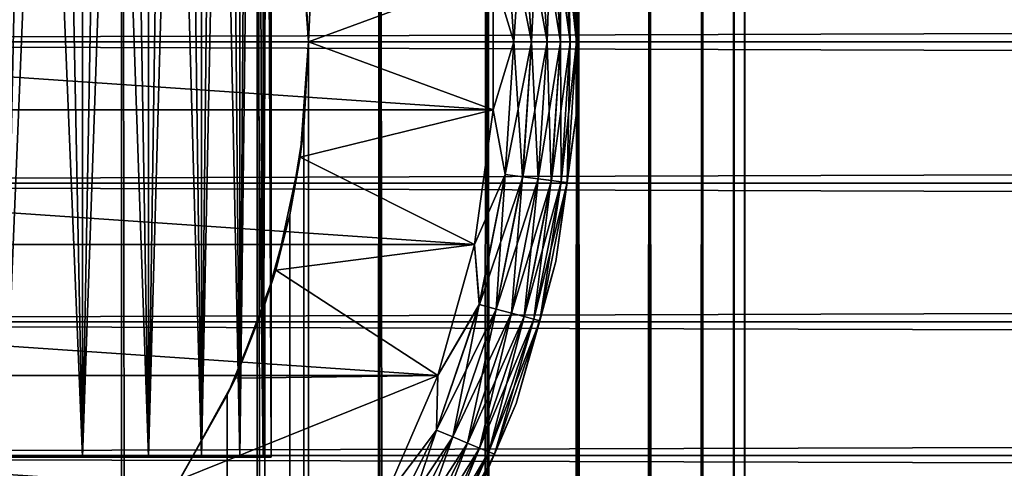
# Model space of a CAD drawing. Extents: x -265 to 265, y 0 to 1307.
# Tile 272 of 356: x -244 to -232, y 1275 to 1280. Entities that reach past the tile are written whole.
import ezdxf

# ---------------------------------------------------------------- set-up
doc = ezdxf.new("R2010")
doc.units = 0
doc.header["$LTSCALE"] = 81.481481
for name, color, linetype in [('100', 7, 'CONTINUOUS'), ('104', 7, 'CONTINUOUS'), ('112', 7, 'CONTINUOUS'), ('113', 7, 'CONTINUOUS'), ('3', 7, 'CONTINUOUS'), ('4', 7, 'CONTINUOUS'), ('83', 7, 'CONTINUOUS'), ('84', 7, 'CONTINUOUS'), ('90', 7, 'CONTINUOUS'), ('93', 7, 'CONTINUOUS'), ('94', 7, 'CONTINUOUS'), ('96', 7, 'CONTINUOUS')]:
    doc.layers.add(name, color=color, linetype=linetype)

msp = doc.modelspace()

# ---------------------------------------------------------------- linework, layer by layer
at = {"layer": '100', "color": 7, "linetype": 'CONTINUOUS'}
for points in [[(-237.218, 1280, -74.624), (-237.485, 1281.648, -74.782), (-237.328, 1281.668, -74.624), (-237.218, 1280, -74.624)], [(-237.099, 1280, -74.434), (-237.328, 1281.668, -74.624), (-237.209, 1281.684, -74.434), (-237.099, 1280, -74.434)], [(-237.218, 1280, -74.624), (-237.328, 1281.668, -74.624), (-237.099, 1280, -74.434), (-237.218, 1280, -74.624)], [(-237.025, 1280, -74.223), (-237.209, 1281.684, -74.434), (-237.136, 1281.694, -74.223), (-237.025, 1280, -74.223)], [(-237.099, 1280, -74.434), (-237.209, 1281.684, -74.434), (-237.025, 1280, -74.223), (-237.099, 1280, -74.434)], [(-237.03, 1280.887, -74), (-237.025, 1280, -74.223), (-237.136, 1281.694, -74.223), (-237.03, 1280.887, -74)], [(-237.779, 1280, -74.975), (-238.028, 1280.819, -75), (-237.883, 1281.595, -74.975), (-237.779, 1280, -74.975)], [(-237.567, 1280, -74.901), (-237.883, 1281.595, -74.975), (-237.673, 1281.623, -74.901), (-237.567, 1280, -74.901)], [(-237.779, 1280, -74.975), (-237.883, 1281.595, -74.975), (-237.567, 1280, -74.901), (-237.779, 1280, -74.975)], [(-237.377, 1280, -74.782), (-237.673, 1281.623, -74.901), (-237.485, 1281.648, -74.782), (-237.377, 1280, -74.782)], [(-237.567, 1280, -74.901), (-237.673, 1281.623, -74.901), (-237.377, 1280, -74.782), (-237.567, 1280, -74.901)], [(-237.377, 1280, -74.782), (-237.485, 1281.648, -74.782), (-237.218, 1280, -74.624), (-237.377, 1280, -74.782)], [(-237.03, 1280.887, -74), (-237.03, 1279.113, -74), (-237.025, 1280, -74.223), (-237.03, 1280.887, -74)], [(-238.028, 1279.181, -75), (-238.028, 1280.819, -75), (-237.779, 1280, -74.975), (-238.028, 1279.181, -75)], [(-237.883, 1278.405, -74.975), (-238.028, 1279.181, -75), (-237.779, 1280, -74.975), (-237.883, 1278.405, -74.975)], [(-237.883, 1278.405, -74.975), (-237.779, 1280, -74.975), (-237.673, 1278.377, -74.901), (-237.883, 1278.405, -74.975)], [(-237.673, 1278.377, -74.901), (-237.779, 1280, -74.975), (-237.567, 1280, -74.901), (-237.673, 1278.377, -74.901)], [(-237.673, 1278.377, -74.901), (-237.567, 1280, -74.901), (-237.485, 1278.352, -74.782), (-237.673, 1278.377, -74.901)], [(-237.485, 1278.352, -74.782), (-237.567, 1280, -74.901), (-237.377, 1280, -74.782), (-237.485, 1278.352, -74.782)], [(-237.485, 1278.352, -74.782), (-237.377, 1280, -74.782), (-237.328, 1278.332, -74.624), (-237.485, 1278.352, -74.782)], [(-237.328, 1278.332, -74.624), (-237.377, 1280, -74.782), (-237.218, 1280, -74.624), (-237.328, 1278.332, -74.624)], [(-237.328, 1278.332, -74.624), (-237.218, 1280, -74.624), (-237.209, 1278.316, -74.434), (-237.328, 1278.332, -74.624)], [(-237.209, 1278.316, -74.434), (-237.218, 1280, -74.624), (-237.099, 1280, -74.434), (-237.209, 1278.316, -74.434)], [(-237.209, 1278.316, -74.434), (-237.099, 1280, -74.434), (-237.136, 1278.306, -74.223), (-237.209, 1278.316, -74.434)], [(-237.03, 1279.113, -74), (-237.136, 1278.306, -74.223), (-237.025, 1280, -74.223), (-237.03, 1279.113, -74)], [(-237.136, 1278.306, -74.223), (-237.099, 1280, -74.434), (-237.025, 1280, -74.223), (-237.136, 1278.306, -74.223)], [(-238.251, 1277.559, -75), (-238.028, 1279.181, -75), (-237.883, 1278.405, -74.975), (-238.251, 1277.559, -75)], [(-237.03, 1279.113, -74), (-237.272, 1277.355, -74), (-237.136, 1278.306, -74.223), (-237.03, 1279.113, -74)], [(-238.195, 1276.837, -74.975), (-238.251, 1277.559, -75), (-237.883, 1278.405, -74.975), (-238.195, 1276.837, -74.975)], [(-238.195, 1276.837, -74.975), (-237.883, 1278.405, -74.975), (-237.991, 1276.782, -74.901), (-238.195, 1276.837, -74.975)], [(-237.991, 1276.782, -74.901), (-237.883, 1278.405, -74.975), (-237.673, 1278.377, -74.901), (-237.991, 1276.782, -74.901)], [(-237.991, 1276.782, -74.901), (-237.673, 1278.377, -74.901), (-237.807, 1276.733, -74.782), (-237.991, 1276.782, -74.901)], [(-237.807, 1276.733, -74.782), (-237.673, 1278.377, -74.901), (-237.485, 1278.352, -74.782), (-237.807, 1276.733, -74.782)], [(-237.807, 1276.733, -74.782), (-237.485, 1278.352, -74.782), (-237.654, 1276.692, -74.624), (-237.807, 1276.733, -74.782)], [(-237.654, 1276.692, -74.624), (-237.485, 1278.352, -74.782), (-237.328, 1278.332, -74.624), (-237.654, 1276.692, -74.624)], [(-237.654, 1276.692, -74.624), (-237.328, 1278.332, -74.624), (-237.539, 1276.661, -74.434), (-237.654, 1276.692, -74.624)], [(-237.539, 1276.661, -74.434), (-237.328, 1278.332, -74.624), (-237.209, 1278.316, -74.434), (-237.539, 1276.661, -74.434)], [(-237.539, 1276.661, -74.434), (-237.209, 1278.316, -74.434), (-237.467, 1276.642, -74.223), (-237.539, 1276.661, -74.434)], [(-237.467, 1276.642, -74.223), (-237.209, 1278.316, -74.434), (-237.136, 1278.306, -74.223), (-237.467, 1276.642, -74.223)], [(-237.272, 1277.355, -74), (-237.467, 1276.642, -74.223), (-237.136, 1278.306, -74.223), (-237.272, 1277.355, -74)], [(-238.693, 1275.981, -75), (-238.251, 1277.559, -75), (-238.195, 1276.837, -74.975), (-238.693, 1275.981, -75)], [(-237.272, 1277.355, -74), (-237.751, 1275.647, -74), (-237.467, 1276.642, -74.223), (-237.272, 1277.355, -74)], [(-238.709, 1275.323, -74.975), (-238.693, 1275.981, -75), (-238.195, 1276.837, -74.975), (-238.709, 1275.323, -74.975)], [(-238.709, 1275.323, -74.975), (-238.195, 1276.837, -74.975), (-238.513, 1275.242, -74.901), (-238.709, 1275.323, -74.975)], [(-238.513, 1275.242, -74.901), (-238.195, 1276.837, -74.975), (-237.991, 1276.782, -74.901), (-238.513, 1275.242, -74.901)], [(-238.513, 1275.242, -74.901), (-237.991, 1276.782, -74.901), (-238.338, 1275.169, -74.782), (-238.513, 1275.242, -74.901)], [(-238.338, 1275.169, -74.782), (-237.991, 1276.782, -74.901), (-237.807, 1276.733, -74.782), (-238.338, 1275.169, -74.782)], [(-238.338, 1275.169, -74.782), (-237.807, 1276.733, -74.782), (-238.191, 1275.109, -74.624), (-238.338, 1275.169, -74.782)], [(-238.191, 1275.109, -74.624), (-237.807, 1276.733, -74.782), (-237.654, 1276.692, -74.624), (-238.191, 1275.109, -74.624)], [(-238.191, 1275.109, -74.624), (-237.654, 1276.692, -74.624), (-238.081, 1275.063, -74.434), (-238.191, 1275.109, -74.624)], [(-238.081, 1275.063, -74.434), (-237.654, 1276.692, -74.624), (-237.539, 1276.661, -74.434), (-238.081, 1275.063, -74.434)], [(-238.081, 1275.063, -74.434), (-237.539, 1276.661, -74.434), (-238.013, 1275.035, -74.223), (-238.081, 1275.063, -74.434)], [(-238.013, 1275.035, -74.223), (-237.539, 1276.661, -74.434), (-237.467, 1276.642, -74.223), (-238.013, 1275.035, -74.223)], [(-237.751, 1275.647, -74), (-238.013, 1275.035, -74.223), (-237.467, 1276.642, -74.223), (-237.751, 1275.647, -74)], [(-239.345, 1274.479, -75), (-238.693, 1275.981, -75), (-238.709, 1275.323, -74.975), (-239.345, 1274.479, -75)], [(-237.751, 1275.647, -74), (-238.457, 1274.019, -74), (-238.013, 1275.035, -74.223), (-237.751, 1275.647, -74)], [(-239.416, 1273.889, -74.975), (-239.345, 1274.479, -75), (-238.709, 1275.323, -74.975), (-239.416, 1273.889, -74.975)], [(-239.416, 1273.889, -74.975), (-238.709, 1275.323, -74.975), (-239.233, 1273.783, -74.901), (-239.416, 1273.889, -74.975)], [(-239.233, 1273.783, -74.901), (-238.709, 1275.323, -74.975), (-238.513, 1275.242, -74.901), (-239.233, 1273.783, -74.901)], [(-239.233, 1273.783, -74.901), (-238.513, 1275.242, -74.901), (-239.068, 1273.689, -74.782), (-239.233, 1273.783, -74.901)], [(-239.068, 1273.689, -74.782), (-238.513, 1275.242, -74.901), (-238.338, 1275.169, -74.782), (-239.068, 1273.689, -74.782)], [(-239.068, 1273.689, -74.782), (-238.338, 1275.169, -74.782), (-238.931, 1273.609, -74.624), (-239.068, 1273.689, -74.782)], [(-238.931, 1273.609, -74.624), (-238.338, 1275.169, -74.782), (-238.191, 1275.109, -74.624), (-238.931, 1273.609, -74.624)], [(-238.931, 1273.609, -74.624), (-238.191, 1275.109, -74.624), (-238.828, 1273.55, -74.434), (-238.931, 1273.609, -74.624)], [(-238.828, 1273.55, -74.434), (-238.191, 1275.109, -74.624), (-238.081, 1275.063, -74.434), (-238.828, 1273.55, -74.434)], [(-238.828, 1273.55, -74.434), (-238.081, 1275.063, -74.434), (-238.763, 1273.513, -74.223), (-238.828, 1273.55, -74.434)], [(-238.763, 1273.513, -74.223), (-238.081, 1275.063, -74.434), (-238.013, 1275.035, -74.223), (-238.763, 1273.513, -74.223)], [(-238.457, 1274.019, -74), (-238.763, 1273.513, -74.223), (-238.013, 1275.035, -74.223), (-238.457, 1274.019, -74)]]:
    msp.add_3dface(points, dxfattribs=at)
at = {"layer": '104', "color": 7, "linetype": 'CONTINUOUS'}
for points in [[(-237.484, 1281.648, -25.218), (-237.376, 1280, -25.218), (-237.327, 1281.668, -25.377), (-237.484, 1281.648, -25.218)], [(-237.327, 1281.668, -25.377), (-237.376, 1280, -25.218), (-237.218, 1280, -25.377), (-237.327, 1281.668, -25.377)], [(-237.327, 1281.668, -25.377), (-237.218, 1280, -25.377), (-237.209, 1281.684, -25.567), (-237.327, 1281.668, -25.377)], [(-237.209, 1281.684, -25.567), (-237.218, 1280, -25.377), (-237.099, 1280, -25.567), (-237.209, 1281.684, -25.567)], [(-237.209, 1281.684, -25.567), (-237.099, 1280, -25.567), (-237.136, 1281.694, -25.779), (-237.209, 1281.684, -25.567)], [(-237.03, 1280.887, -26), (-237.136, 1281.694, -25.779), (-237.025, 1280, -25.779), (-237.03, 1280.887, -26)], [(-237.136, 1281.694, -25.779), (-237.099, 1280, -25.567), (-237.025, 1280, -25.779), (-237.136, 1281.694, -25.779)], [(-237.882, 1281.595, -25.025), (-238.028, 1280.819, -25), (-237.777, 1280, -25.025), (-237.882, 1281.595, -25.025)], [(-237.882, 1281.595, -25.025), (-237.777, 1280, -25.025), (-237.672, 1281.623, -25.099), (-237.882, 1281.595, -25.025)], [(-237.672, 1281.623, -25.099), (-237.777, 1280, -25.025), (-237.566, 1280, -25.099), (-237.672, 1281.623, -25.099)], [(-237.672, 1281.623, -25.099), (-237.566, 1280, -25.099), (-237.484, 1281.648, -25.218), (-237.672, 1281.623, -25.099)], [(-237.484, 1281.648, -25.218), (-237.566, 1280, -25.099), (-237.376, 1280, -25.218), (-237.484, 1281.648, -25.218)], [(-237.03, 1279.113, -26), (-237.03, 1280.887, -26), (-237.025, 1280, -25.779), (-237.03, 1279.113, -26)], [(-238.028, 1280.819, -25), (-238.028, 1279.181, -25), (-237.777, 1280, -25.025), (-238.028, 1280.819, -25)], [(-237.777, 1280, -25.025), (-238.028, 1279.181, -25), (-237.882, 1278.405, -25.025), (-237.777, 1280, -25.025)], [(-237.777, 1280, -25.025), (-237.882, 1278.405, -25.025), (-237.566, 1280, -25.099), (-237.777, 1280, -25.025)], [(-237.566, 1280, -25.099), (-237.882, 1278.405, -25.025), (-237.672, 1278.377, -25.099), (-237.566, 1280, -25.099)], [(-237.566, 1280, -25.099), (-237.672, 1278.377, -25.099), (-237.376, 1280, -25.218), (-237.566, 1280, -25.099)], [(-237.376, 1280, -25.218), (-237.672, 1278.377, -25.099), (-237.484, 1278.352, -25.218), (-237.376, 1280, -25.218)], [(-237.376, 1280, -25.218), (-237.484, 1278.352, -25.218), (-237.218, 1280, -25.377), (-237.376, 1280, -25.218)], [(-237.218, 1280, -25.377), (-237.484, 1278.352, -25.218), (-237.327, 1278.332, -25.377), (-237.218, 1280, -25.377)], [(-237.218, 1280, -25.377), (-237.327, 1278.332, -25.377), (-237.099, 1280, -25.567), (-237.218, 1280, -25.377)], [(-237.099, 1280, -25.567), (-237.327, 1278.332, -25.377), (-237.209, 1278.316, -25.567), (-237.099, 1280, -25.567)], [(-237.099, 1280, -25.567), (-237.209, 1278.316, -25.567), (-237.025, 1280, -25.779), (-237.099, 1280, -25.567)], [(-237.025, 1280, -25.779), (-237.209, 1278.316, -25.567), (-237.136, 1278.306, -25.779), (-237.025, 1280, -25.779)], [(-237.03, 1279.113, -26), (-237.025, 1280, -25.779), (-237.136, 1278.306, -25.779), (-237.03, 1279.113, -26)], [(-238.028, 1279.181, -25), (-238.251, 1277.559, -25), (-237.882, 1278.405, -25.025), (-238.028, 1279.181, -25)], [(-237.272, 1277.355, -26), (-237.03, 1279.113, -26), (-237.136, 1278.306, -25.779), (-237.272, 1277.355, -26)], [(-237.882, 1278.405, -25.025), (-238.251, 1277.559, -25), (-238.194, 1276.837, -25.025), (-237.882, 1278.405, -25.025)], [(-237.882, 1278.405, -25.025), (-238.194, 1276.837, -25.025), (-237.672, 1278.377, -25.099), (-237.882, 1278.405, -25.025)], [(-237.672, 1278.377, -25.099), (-238.194, 1276.837, -25.025), (-237.99, 1276.782, -25.099), (-237.672, 1278.377, -25.099)], [(-237.672, 1278.377, -25.099), (-237.99, 1276.782, -25.099), (-237.484, 1278.352, -25.218), (-237.672, 1278.377, -25.099)], [(-237.484, 1278.352, -25.218), (-237.99, 1276.782, -25.099), (-237.806, 1276.733, -25.218), (-237.484, 1278.352, -25.218)], [(-237.484, 1278.352, -25.218), (-237.806, 1276.733, -25.218), (-237.327, 1278.332, -25.377), (-237.484, 1278.352, -25.218)], [(-237.327, 1278.332, -25.377), (-237.806, 1276.733, -25.218), (-237.653, 1276.692, -25.377), (-237.327, 1278.332, -25.377)], [(-237.327, 1278.332, -25.377), (-237.653, 1276.692, -25.377), (-237.209, 1278.316, -25.567), (-237.327, 1278.332, -25.377)], [(-237.209, 1278.316, -25.567), (-237.653, 1276.692, -25.377), (-237.538, 1276.661, -25.567), (-237.209, 1278.316, -25.567)], [(-237.209, 1278.316, -25.567), (-237.538, 1276.661, -25.567), (-237.136, 1278.306, -25.779), (-237.209, 1278.316, -25.567)], [(-237.136, 1278.306, -25.779), (-237.538, 1276.661, -25.567), (-237.467, 1276.642, -25.779), (-237.136, 1278.306, -25.779)], [(-237.272, 1277.355, -26), (-237.136, 1278.306, -25.779), (-237.467, 1276.642, -25.779), (-237.272, 1277.355, -26)], [(-238.251, 1277.559, -25), (-238.693, 1275.981, -25), (-238.194, 1276.837, -25.025), (-238.251, 1277.559, -25)], [(-237.751, 1275.647, -26), (-237.272, 1277.355, -26), (-237.467, 1276.642, -25.779), (-237.751, 1275.647, -26)], [(-238.194, 1276.837, -25.025), (-238.693, 1275.981, -25), (-238.708, 1275.323, -25.025), (-238.194, 1276.837, -25.025)], [(-238.194, 1276.837, -25.025), (-238.708, 1275.323, -25.025), (-237.99, 1276.782, -25.099), (-238.194, 1276.837, -25.025)], [(-237.99, 1276.782, -25.099), (-238.708, 1275.323, -25.025), (-238.512, 1275.242, -25.099), (-237.99, 1276.782, -25.099)], [(-237.99, 1276.782, -25.099), (-238.512, 1275.242, -25.099), (-237.806, 1276.733, -25.218), (-237.99, 1276.782, -25.099)], [(-237.806, 1276.733, -25.218), (-238.512, 1275.242, -25.099), (-238.337, 1275.169, -25.218), (-237.806, 1276.733, -25.218)], [(-237.806, 1276.733, -25.218), (-238.337, 1275.169, -25.218), (-237.653, 1276.692, -25.377), (-237.806, 1276.733, -25.218)], [(-237.653, 1276.692, -25.377), (-238.337, 1275.169, -25.218), (-238.191, 1275.108, -25.377), (-237.653, 1276.692, -25.377)], [(-237.653, 1276.692, -25.377), (-238.191, 1275.108, -25.377), (-237.538, 1276.661, -25.567), (-237.653, 1276.692, -25.377)], [(-237.538, 1276.661, -25.567), (-238.191, 1275.108, -25.377), (-238.081, 1275.063, -25.567), (-237.538, 1276.661, -25.567)], [(-237.538, 1276.661, -25.567), (-238.081, 1275.063, -25.567), (-237.467, 1276.642, -25.779), (-237.538, 1276.661, -25.567)], [(-237.467, 1276.642, -25.779), (-238.081, 1275.063, -25.567), (-238.012, 1275.035, -25.779), (-237.467, 1276.642, -25.779)], [(-237.751, 1275.647, -26), (-237.467, 1276.642, -25.779), (-238.012, 1275.035, -25.779), (-237.751, 1275.647, -26)], [(-238.693, 1275.981, -25), (-239.345, 1274.479, -25), (-238.708, 1275.323, -25.025), (-238.693, 1275.981, -25)], [(-238.457, 1274.019, -26), (-237.751, 1275.647, -26), (-238.012, 1275.035, -25.779), (-238.457, 1274.019, -26)], [(-238.708, 1275.323, -25.025), (-239.345, 1274.479, -25), (-239.415, 1273.889, -25.025), (-238.708, 1275.323, -25.025)], [(-238.708, 1275.323, -25.025), (-239.415, 1273.889, -25.025), (-238.512, 1275.242, -25.099), (-238.708, 1275.323, -25.025)], [(-238.512, 1275.242, -25.099), (-239.415, 1273.889, -25.025), (-239.232, 1273.783, -25.099), (-238.512, 1275.242, -25.099)], [(-238.512, 1275.242, -25.099), (-239.232, 1273.783, -25.099), (-238.337, 1275.169, -25.218), (-238.512, 1275.242, -25.099)], [(-238.337, 1275.169, -25.218), (-239.232, 1273.783, -25.099), (-239.067, 1273.688, -25.218), (-238.337, 1275.169, -25.218)], [(-238.337, 1275.169, -25.218), (-239.067, 1273.688, -25.218), (-238.191, 1275.108, -25.377), (-238.337, 1275.169, -25.218)], [(-238.191, 1275.108, -25.377), (-239.067, 1273.688, -25.218), (-238.93, 1273.609, -25.377), (-238.191, 1275.108, -25.377)], [(-238.191, 1275.108, -25.377), (-238.93, 1273.609, -25.377), (-238.081, 1275.063, -25.567), (-238.191, 1275.108, -25.377)], [(-238.081, 1275.063, -25.567), (-238.93, 1273.609, -25.377), (-238.827, 1273.549, -25.567), (-238.081, 1275.063, -25.567)], [(-238.081, 1275.063, -25.567), (-238.827, 1273.549, -25.567), (-238.012, 1275.035, -25.779), (-238.081, 1275.063, -25.567)], [(-238.012, 1275.035, -25.779), (-238.827, 1273.549, -25.567), (-238.763, 1273.512, -25.779), (-238.012, 1275.035, -25.779)], [(-238.457, 1274.019, -26), (-238.012, 1275.035, -25.779), (-238.763, 1273.512, -25.779), (-238.457, 1274.019, -26)]]:
    msp.add_3dface(points, dxfattribs=at)
at = {"layer": '112', "color": 7, "linetype": 'CONTINUOUS'}
for points in [[(-242.972, 1275, -6.09), (-243.91, 1275, -7.028), (-242.972, 1275, 6.09), (-242.972, 1275, -6.09)], [(-242.972, 1275, 6.09), (-243.91, 1275, -7.028), (-243.91, 1275, 7.028), (-242.972, 1275, 6.09)], [(-242.176, 1275, -5.028), (-242.972, 1275, -6.09), (-242.176, 1275, 5.028), (-242.176, 1275, -5.028)], [(-242.176, 1275, 5.028), (-242.972, 1275, -6.09), (-242.972, 1275, 6.09), (-242.176, 1275, 5.028)], [(-241.54, 1275, -3.863), (-242.176, 1275, -5.028), (-241.54, 1275, 3.863), (-241.54, 1275, -3.863)], [(-241.54, 1275, 3.863), (-242.176, 1275, -5.028), (-242.176, 1275, 5.028), (-241.54, 1275, 3.863)], [(-241.077, 1275, -2.62), (-241.54, 1275, -3.863), (-241.077, 1275, 2.62), (-241.077, 1275, -2.62)], [(-241.077, 1275, 2.62), (-241.54, 1275, -3.863), (-241.54, 1275, 3.863), (-241.077, 1275, 2.62)], [(-240.795, 1275, -1.324), (-241.077, 1275, -2.62), (-240.795, 1275, 1.324), (-240.795, 1275, -1.324)], [(-240.795, 1275, 1.324), (-241.077, 1275, -2.62), (-241.077, 1275, 2.62), (-240.795, 1275, 1.324)], [(-240.7, 1275), (-240.795, 1275, -1.324), (-240.795, 1275, 1.324), (-240.7, 1275)]]:
    msp.add_3dface(points, dxfattribs=at)
at = {"layer": '113', "color": 7, "linetype": 'CONTINUOUS'}
for points in [[(-243.91, 1275, -7.028), (-242.972, 1275, -6.09), (-243.91, 1298, -7.028), (-243.91, 1275, -7.028)], [(-243.91, 1298, -7.028), (-242.972, 1275, -6.09), (-243.424, 1298, -6.576), (-243.91, 1298, -7.028)], [(-242.972, 1275, 6.09), (-243.91, 1275, 7.028), (-242.972, 1298, 6.09), (-242.972, 1275, 6.09)], [(-242.972, 1298, 6.09), (-243.91, 1275, 7.028), (-243.424, 1298, 6.576), (-242.972, 1298, 6.09)], [(-243.424, 1298, 6.576), (-243.91, 1275, 7.028), (-243.91, 1298, 7.028), (-243.424, 1298, 6.576)], [(-243.424, 1298, -6.576), (-242.972, 1275, -6.09), (-242.972, 1298, -6.09), (-243.424, 1298, -6.576)], [(-242.972, 1275, -6.09), (-242.176, 1275, -5.028), (-242.972, 1298, -6.09), (-242.972, 1275, -6.09)], [(-242.972, 1298, -6.09), (-242.176, 1275, -5.028), (-242.555, 1298, -5.573), (-242.972, 1298, -6.09)], [(-242.176, 1275, 5.028), (-242.972, 1275, 6.09), (-242.176, 1298, 5.028), (-242.176, 1275, 5.028)], [(-242.176, 1298, 5.028), (-242.972, 1275, 6.09), (-242.555, 1298, 5.573), (-242.176, 1298, 5.028)], [(-242.555, 1298, 5.573), (-242.972, 1275, 6.09), (-242.972, 1298, 6.09), (-242.555, 1298, 5.573)], [(-242.555, 1298, -5.573), (-242.176, 1275, -5.028), (-242.176, 1298, -5.028), (-242.555, 1298, -5.573)], [(-242.176, 1275, -5.028), (-241.54, 1275, -3.863), (-242.176, 1298, -5.028), (-242.176, 1275, -5.028)], [(-242.176, 1298, -5.028), (-241.54, 1275, -3.863), (-241.838, 1298, -4.457), (-242.176, 1298, -5.028)], [(-241.54, 1275, 3.863), (-242.176, 1275, 5.028), (-241.54, 1298, 3.863), (-241.54, 1275, 3.863)], [(-241.54, 1298, 3.863), (-242.176, 1275, 5.028), (-241.838, 1298, 4.457), (-241.54, 1298, 3.863)], [(-241.838, 1298, 4.457), (-242.176, 1275, 5.028), (-242.176, 1298, 5.028), (-241.838, 1298, 4.457)], [(-241.838, 1298, -4.457), (-241.54, 1275, -3.863), (-241.54, 1298, -3.863), (-241.838, 1298, -4.457)], [(-241.54, 1275, -3.863), (-241.077, 1275, -2.62), (-241.54, 1298, -3.863), (-241.54, 1275, -3.863)], [(-241.54, 1298, -3.863), (-241.077, 1275, -2.62), (-241.286, 1298, -3.25), (-241.54, 1298, -3.863)], [(-241.077, 1275, 2.62), (-241.54, 1275, 3.863), (-241.077, 1298, 2.62), (-241.077, 1275, 2.62)], [(-241.077, 1298, 2.62), (-241.54, 1275, 3.863), (-241.286, 1298, 3.25), (-241.077, 1298, 2.62)], [(-241.286, 1298, 3.25), (-241.54, 1275, 3.863), (-241.54, 1298, 3.863), (-241.286, 1298, 3.25)], [(-241.286, 1298, -3.25), (-241.077, 1275, -2.62), (-241.077, 1298, -2.62), (-241.286, 1298, -3.25)], [(-241.077, 1275, -2.62), (-240.795, 1275, -1.324), (-241.077, 1298, -2.62), (-241.077, 1275, -2.62)], [(-241.077, 1298, -2.62), (-240.795, 1275, -1.324), (-240.913, 1298, -1.977), (-241.077, 1298, -2.62)], [(-240.795, 1275, 1.324), (-241.077, 1275, 2.62), (-240.795, 1298, 1.324), (-240.795, 1275, 1.324)], [(-240.795, 1298, 1.324), (-241.077, 1275, 2.62), (-240.913, 1298, 1.977), (-240.795, 1298, 1.324)], [(-240.913, 1298, 1.977), (-241.077, 1275, 2.62), (-241.077, 1298, 2.62), (-240.913, 1298, 1.977)], [(-240.913, 1298, -1.977), (-240.795, 1275, -1.324), (-240.795, 1298, -1.324), (-240.913, 1298, -1.977)], [(-240.795, 1275, -1.324), (-240.7, 1275), (-240.795, 1298, -1.324), (-240.795, 1275, -1.324)], [(-240.7, 1275), (-240.795, 1275, 1.324), (-240.7, 1298), (-240.7, 1275)], [(-240.795, 1298, -1.324), (-240.7, 1275), (-240.724, 1298, -0.663), (-240.795, 1298, -1.324)], [(-240.7, 1298), (-240.795, 1275, 1.324), (-240.724, 1298, 0.663), (-240.7, 1298)], [(-240.724, 1298, 0.663), (-240.795, 1275, 1.324), (-240.795, 1298, 1.324), (-240.724, 1298, 0.663)], [(-240.724, 1298, -0.663), (-240.7, 1275), (-240.7, 1298), (-240.724, 1298, -0.663)]]:
    msp.add_3dface(points, dxfattribs=at)
at = {"layer": '3', "color": 7, "linetype": 'CONTINUOUS'}
for points in [[(-263, 1281.702, 39.884), (-263, 1280, 40), (263, 1281.702, 39.884), (-263, 1281.702, 39.884)], [(263, 1281.702, 39.884), (-263, 1280, 40), (263, 1280, 40), (263, 1281.702, 39.884)], [(-263, 1280, 15), (-263, 1281.702, 15.116), (263, 1280, 15), (-263, 1280, 15)], [(263, 1280, 15), (-263, 1281.702, 15.116), (263, 1281.702, 15.116), (263, 1280, 15)]]:
    msp.add_3dface(points, dxfattribs=at)
at = {"layer": '4', "color": 7, "linetype": 'CONTINUOUS'}
for points in [[(263, 1280, 40), (-263, 1280, 40), (-263, 1278.298, 39.884), (263, 1280, 40)], [(-263, 1280, 15), (263, 1280, 15), (263, 1278.298, 15.116), (-263, 1280, 15)], [(-263, 1278.298, 15.116), (-263, 1280, 15), (263, 1278.298, 15.116), (-263, 1278.298, 15.116)], [(263, 1280, 40), (-263, 1278.298, 39.884), (263, 1278.298, 39.884), (263, 1280, 40)], [(-263, 1276.628, 15.464), (-263, 1278.298, 15.116), (263, 1276.628, 15.464), (-263, 1276.628, 15.464)], [(263, 1276.628, 15.464), (-263, 1278.298, 15.116), (263, 1278.298, 15.116), (263, 1276.628, 15.464)], [(-263, 1278.298, 39.884), (-263, 1276.628, 39.536), (263, 1278.298, 39.884), (-263, 1278.298, 39.884)], [(263, 1278.298, 39.884), (-263, 1276.628, 39.536), (263, 1276.628, 39.536), (263, 1278.298, 39.884)], [(-263, 1275.02, 16.035), (-263, 1276.628, 15.464), (263, 1275.02, 16.035), (-263, 1275.02, 16.035)], [(263, 1275.02, 16.035), (-263, 1276.628, 15.464), (263, 1276.628, 15.464), (263, 1275.02, 16.035)], [(-263, 1276.628, 39.536), (-263, 1275.02, 38.965), (263, 1276.628, 39.536), (-263, 1276.628, 39.536)], [(263, 1276.628, 39.536), (-263, 1275.02, 38.965), (263, 1275.02, 38.965), (263, 1276.628, 39.536)], [(-263, 1273.505, 16.82), (-263, 1275.02, 16.035), (263, 1273.505, 16.82), (-263, 1273.505, 16.82)], [(263, 1273.505, 16.82), (-263, 1275.02, 16.035), (263, 1275.02, 16.035), (263, 1273.505, 16.82)], [(-263, 1275.02, 38.965), (-263, 1273.505, 38.18), (263, 1275.02, 38.965), (-263, 1275.02, 38.965)], [(263, 1275.02, 38.965), (-263, 1273.505, 38.18), (263, 1273.505, 38.18), (263, 1275.02, 38.965)]]:
    msp.add_3dface(points, dxfattribs=at)
at = {"layer": '83', "color": 7, "linetype": 'CONTINUOUS'}
for points in [[(-244.26, 1, 13.858), (-242.5, 1, 12.99), (-244.26, 1299, 13.858), (-244.26, 1, 13.858)], [(-244.26, 1299, 13.858), (-242.5, 1, 12.99), (-242.5, 1299, 12.99), (-244.26, 1299, 13.858)], [(-242.5, 1, 12.99), (-240.869, 1, 11.9), (-242.5, 1299, 12.99), (-242.5, 1, 12.99)], [(-242.5, 1299, 12.99), (-240.869, 1, 11.9), (-240.869, 1299, 11.9), (-242.5, 1299, 12.99)], [(-240.869, 1, 11.9), (-239.393, 1, 10.607), (-240.869, 1299, 11.9), (-240.869, 1, 11.9)], [(-240.869, 1299, 11.9), (-239.393, 1, 10.607), (-239.393, 1299, 10.607), (-240.869, 1299, 11.9)], [(-239.393, 1, 10.607), (-238.1, 1, 9.131), (-239.393, 1299, 10.607), (-239.393, 1, 10.607)], [(-239.393, 1299, 10.607), (-238.1, 1, 9.131), (-238.1, 1299, 9.131), (-239.393, 1299, 10.607)], [(-238.1, 1, 9.131), (-237.01, 1, 7.5), (-238.1, 1299, 9.131), (-238.1, 1, 9.131)], [(-238.1, 1299, 9.131), (-237.01, 1, 7.5), (-237.01, 1299, 7.5), (-238.1, 1299, 9.131)], [(-237.01, 1, 7.5), (-236.142, 1, 5.74), (-237.01, 1299, 7.5), (-237.01, 1, 7.5)], [(-237.01, 1299, 7.5), (-236.142, 1, 5.74), (-236.142, 1299, 5.74), (-237.01, 1299, 7.5)], [(-236.142, 1, 5.74), (-235.511, 1, 3.882), (-236.142, 1299, 5.74), (-236.142, 1, 5.74)], [(-236.142, 1299, 5.74), (-235.511, 1, 3.882), (-235.511, 1299, 3.882), (-236.142, 1299, 5.74)], [(-235.511, 1, 3.882), (-235.128, 1, 1.958), (-235.511, 1299, 3.882), (-235.511, 1, 3.882)], [(-235.511, 1299, 3.882), (-235.128, 1, 1.958), (-235.128, 1299, 1.958), (-235.511, 1299, 3.882)], [(-235.128, 1, 1.958), (-235, 1), (-235.128, 1299, 1.958), (-235.128, 1, 1.958)], [(-235.128, 1299, 1.958), (-235, 1), (-235, 1299), (-235.128, 1299, 1.958)]]:
    msp.add_3dface(points, dxfattribs=at)
at = {"layer": '84', "color": 7, "linetype": 'CONTINUOUS'}
for points in [[(-240.305, 1281.033, -11.446), (-239.393, 1299, -10.607), (-240.25, 1280, -11.399), (-240.305, 1281.033, -11.446)], [(-239.393, 1299, -10.607), (-239.393, 1, -10.607), (-240.25, 20, -11.399), (-239.393, 1299, -10.607)], [(-240.25, 1280, -11.399), (-239.393, 1299, -10.607), (-240.25, 20, -11.399), (-240.25, 1280, -11.399)], [(-238.1, 1, -9.131), (-239.393, 1, -10.607), (-238.1, 1299, -9.131), (-238.1, 1, -9.131)], [(-238.1, 1299, -9.131), (-239.393, 1, -10.607), (-239.393, 1299, -10.607), (-238.1, 1299, -9.131)], [(-237.01, 1, -7.5), (-238.1, 1, -9.131), (-237.01, 1299, -7.5), (-237.01, 1, -7.5)], [(-237.01, 1299, -7.5), (-238.1, 1, -9.131), (-238.1, 1299, -9.131), (-237.01, 1299, -7.5)], [(-236.142, 1, -5.74), (-237.01, 1, -7.5), (-236.142, 1299, -5.74), (-236.142, 1, -5.74)], [(-236.142, 1299, -5.74), (-237.01, 1, -7.5), (-237.01, 1299, -7.5), (-236.142, 1299, -5.74)], [(-235.511, 1, -3.882), (-236.142, 1, -5.74), (-235.511, 1299, -3.882), (-235.511, 1, -3.882)], [(-235.511, 1299, -3.882), (-236.142, 1, -5.74), (-236.142, 1299, -5.74), (-235.511, 1299, -3.882)], [(-235.128, 1, -1.958), (-235.511, 1, -3.882), (-235.128, 1299, -1.958), (-235.128, 1, -1.958)], [(-235.128, 1299, -1.958), (-235.511, 1, -3.882), (-235.511, 1299, -3.882), (-235.128, 1299, -1.958)], [(-235, 1299), (-235, 1), (-235.128, 1, -1.958), (-235, 1299)], [(-235, 1299), (-235.128, 1, -1.958), (-235.128, 1299, -1.958), (-235, 1299)], [(-240.305, 1278.967, -11.446), (-240.25, 1280, -11.399), (-240.305, 21.033, -11.446), (-240.305, 1278.967, -11.446)], [(-240.305, 21.033, -11.446), (-240.25, 1280, -11.399), (-240.25, 20, -11.399), (-240.305, 21.033, -11.446)], [(-240.475, 1277.918, -11.588), (-240.305, 1278.967, -11.446), (-240.475, 22.083, -11.588), (-240.475, 1277.918, -11.588)], [(-240.475, 22.083, -11.588), (-240.305, 1278.967, -11.446), (-240.305, 21.033, -11.446), (-240.475, 22.083, -11.588)], [(-240.776, 1276.842, -11.828), (-240.475, 1277.918, -11.588), (-240.776, 23.158, -11.828), (-240.776, 1276.842, -11.828)], [(-240.776, 23.158, -11.828), (-240.475, 1277.918, -11.588), (-240.475, 22.083, -11.588), (-240.776, 23.158, -11.828)], [(-241.228, 1275.745, -12.167), (-240.776, 1276.842, -11.828), (-241.228, 24.255, -12.167), (-241.228, 1275.745, -12.167)], [(-241.228, 24.255, -12.167), (-240.776, 1276.842, -11.828), (-240.776, 23.158, -11.828), (-241.228, 24.255, -12.167)], [(-241.847, 1274.653, -12.591), (-241.228, 1275.745, -12.167), (-241.847, 25.347, -12.591), (-241.847, 1274.653, -12.591)], [(-241.847, 25.347, -12.591), (-241.228, 1275.745, -12.167), (-241.228, 24.255, -12.167), (-241.847, 25.347, -12.591)]]:
    msp.add_3dface(points, dxfattribs=at)
at = {"layer": '90', "color": 7, "linetype": 'CONTINUOUS'}
for points in [[(-240.305, 1281.033, -11.446), (-240.25, 1280, -11.399), (-240.349, 1281.388, -25), (-240.305, 1281.033, -11.446)], [(-240.349, 1281.388, -25), (-240.25, 1280, -11.399), (-240.25, 1280, -25), (-240.349, 1281.388, -25)], [(-240.25, 1280, -25), (-240.305, 1278.967, -11.446), (-240.349, 1278.612, -25), (-240.25, 1280, -25)], [(-240.25, 1280, -11.399), (-240.305, 1278.967, -11.446), (-240.25, 1280, -25), (-240.25, 1280, -11.399)], [(-240.305, 1278.967, -11.446), (-240.475, 1277.918, -11.588), (-240.349, 1278.612, -25), (-240.305, 1278.967, -11.446)], [(-240.349, 1278.612, -25), (-240.475, 1277.918, -11.588), (-240.645, 1277.253, -25), (-240.349, 1278.612, -25)], [(-240.475, 1277.918, -11.588), (-240.776, 1276.842, -11.828), (-240.645, 1277.253, -25), (-240.475, 1277.918, -11.588)], [(-240.645, 1277.253, -25), (-240.776, 1276.842, -11.828), (-241.131, 1275.95, -25), (-240.645, 1277.253, -25)], [(-240.776, 1276.842, -11.828), (-241.228, 1275.745, -12.167), (-241.131, 1275.95, -25), (-240.776, 1276.842, -11.828)], [(-241.131, 1275.95, -25), (-241.228, 1275.745, -12.167), (-241.798, 1274.729, -25), (-241.131, 1275.95, -25)], [(-241.228, 1275.745, -12.167), (-241.847, 1274.653, -12.591), (-241.798, 1274.729, -25), (-241.228, 1275.745, -12.167)]]:
    msp.add_3dface(points, dxfattribs=at)
at = {"layer": '93', "color": 7, "linetype": 'CONTINUOUS'}
for points in [[(-240.349, 1281.388, -25), (-240.25, 1280, -25), (-238.028, 1280.819, -25), (-240.349, 1281.388, -25)], [(-238.028, 1280.819, -25), (-240.25, 1280, -25), (-238.028, 1279.181, -25), (-238.028, 1280.819, -25)], [(-240.25, 1280, -25), (-240.349, 1278.612, -25), (-238.028, 1279.181, -25), (-240.25, 1280, -25)], [(-238.028, 1279.181, -25), (-240.349, 1278.612, -25), (-238.251, 1277.559, -25), (-238.028, 1279.181, -25)], [(-240.349, 1278.612, -25), (-240.645, 1277.253, -25), (-238.251, 1277.559, -25), (-240.349, 1278.612, -25)], [(-238.251, 1277.559, -25), (-240.645, 1277.253, -25), (-238.693, 1275.981, -25), (-238.251, 1277.559, -25)], [(-240.645, 1277.253, -25), (-241.131, 1275.95, -25), (-238.693, 1275.981, -25), (-240.645, 1277.253, -25)], [(-241.131, 1275.95, -25), (-241.798, 1274.729, -25), (-238.693, 1275.981, -25), (-241.131, 1275.95, -25)], [(-238.693, 1275.981, -25), (-241.798, 1274.729, -25), (-239.345, 1274.479, -25), (-238.693, 1275.981, -25)]]:
    msp.add_3dface(points, dxfattribs=at)
at = {"layer": '94', "color": 7, "linetype": 'CONTINUOUS'}
for points in [[(-261.972, 1279.181, -75), (-261.972, 1280.819, -75), (-238.028, 1279.181, -75), (-261.972, 1279.181, -75)], [(-238.028, 1279.181, -75), (-261.972, 1280.819, -75), (-238.028, 1280.819, -75), (-238.028, 1279.181, -75)], [(-261.749, 1277.559, -75), (-261.972, 1279.181, -75), (-238.251, 1277.559, -75), (-261.749, 1277.559, -75)], [(-238.251, 1277.559, -75), (-261.972, 1279.181, -75), (-238.028, 1279.181, -75), (-238.251, 1277.559, -75)], [(-261.307, 1275.981, -75), (-261.749, 1277.559, -75), (-238.693, 1275.981, -75), (-261.307, 1275.981, -75)], [(-238.693, 1275.981, -75), (-261.749, 1277.559, -75), (-238.251, 1277.559, -75), (-238.693, 1275.981, -75)], [(-260.655, 1274.479, -75), (-261.307, 1275.981, -75), (-239.345, 1274.479, -75), (-260.655, 1274.479, -75)], [(-239.345, 1274.479, -75), (-261.307, 1275.981, -75), (-238.693, 1275.981, -75), (-239.345, 1274.479, -75)]]:
    msp.add_3dface(points, dxfattribs=at)
at = {"layer": '96', "color": 7, "linetype": 'CONTINUOUS'}
for points in [[(-237.03, 1279.113, -74), (-237.03, 1280.887, -74), (-237.03, 1279.113, -26), (-237.03, 1279.113, -74)], [(-237.03, 1279.113, -26), (-237.03, 1280.887, -74), (-237.03, 1280.887, -26), (-237.03, 1279.113, -26)], [(-237.272, 1277.355, -74), (-237.03, 1279.113, -74), (-237.272, 1277.355, -26), (-237.272, 1277.355, -74)], [(-237.272, 1277.355, -26), (-237.03, 1279.113, -74), (-237.03, 1279.113, -26), (-237.272, 1277.355, -26)], [(-237.751, 1275.647, -74), (-237.272, 1277.355, -74), (-237.751, 1275.647, -26), (-237.751, 1275.647, -74)], [(-237.751, 1275.647, -26), (-237.272, 1277.355, -74), (-237.272, 1277.355, -26), (-237.751, 1275.647, -26)], [(-238.457, 1274.019, -74), (-237.751, 1275.647, -74), (-238.457, 1274.019, -26), (-238.457, 1274.019, -74)], [(-238.457, 1274.019, -26), (-237.751, 1275.647, -74), (-237.751, 1275.647, -26), (-238.457, 1274.019, -26)]]:
    msp.add_3dface(points, dxfattribs=at)

doc.saveas('drawing.dxf')
